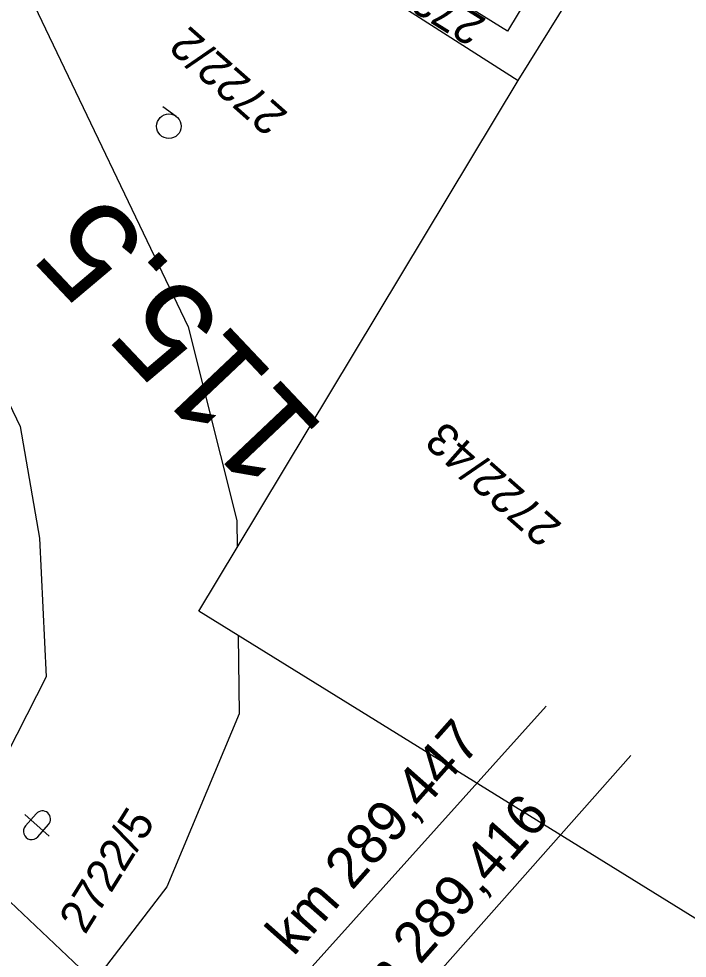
# Model space of a CAD drawing. Extents: x -496688 to -495455, y -1089309 to -1088026.
# Drawn here: x -495826.8 to -495786, y -1088721 to -1088663.7 of the extents above; entities that cross this region are included whole.
import ezdxf

# ---------------------------------------------------------------- set-up
doc = ezdxf.new("R2010")
doc.units = 0
for name, color, linetype in [('Vrstva 53', 7, 'Continuous'), ('Vrstva 55', 7, 'Continuous'), ('Vrstva 57', 7, 'Continuous'), ('Vrstva 58', 7, 'Continuous'), ('Vrstva 6', 7, 'Continuous'), ('Vrstva 7', 7, 'Continuous')]:
    doc.layers.add(name, color=color, linetype=linetype)

msp = doc.modelspace()

# ---------------------------------------------------------------- linework, layer by layer
at = {"layer": 'Vrstva 53'}
for p, q in [((-495859.86, -1088620.14), (-495826.74, -1088688.6)), ((-495826.74, -1088688.6), (-495825.57, -1088695.4)), ((-495825.57, -1088695.4), (-495825.16, -1088703.86)), ((-495825.16, -1088703.86), (-495828.57, -1088710.55))]:
    msp.add_line(p, q, dxfattribs=at)
at = {"layer": 'Vrstva 55'}
for p, q in [((-495849.25, -1088614.07), (-495816.49, -1088682.5)), ((-495781.697, -1088639.121), (-495797, -1088664.46)), ((-495796.34, -1088667.48), (-495779.809, -1088640.725)), ((-495797, -1088664.46), (-495820.02, -1088650.13)), ((-495821.57, -1088651.35), (-495796.34, -1088667.48)), ((-495813.5, -1088695.97), (-495796.34, -1088667.48)), ((-495816.49, -1088682.5), (-495813.52, -1088694.33)), ((-495813.52, -1088694.33), (-495813.5, -1088695.97)), ((-495815.84, -1088699.86), (-495813.5, -1088695.97)), ((-495813.43, -1088701.35), (-495815.84, -1088699.86)), ((-495813.43, -1088701.35), (-495813.37, -1088706.13)), ((-495771.75, -1088727.16), (-495813.43, -1088701.35)), ((-495813.37, -1088706.13), (-495817.8, -1088716.69)), ((-495816.653, -1088739.321), (-495789.475, -1088708.679)), ((-495817.8, -1088716.69), (-495825.11, -1088726.21))]:
    msp.add_line(p, q, dxfattribs=at)
at = {"layer": 'Vrstva 58'}
for p, q in [((-495817.227, -1088669.663), (-495818.033, -1088669.072)), ((-495824.971, -1088713.587), (-495826.468, -1088712.262)), ((-495826.426, -1088712.968), (-495825.763, -1088712.22)), ((-495825.677, -1088713.631), (-495825.013, -1088712.882))]:
    msp.add_line(p, q, dxfattribs=at)
msp.add_circle((-495817.67, -1088670.268), 0.75, dxfattribs=at)
for centre, start, end in [((-495825.389, -1088712.551), 318.49669, 138.49669), ((-495826.051, -1088713.3), 138.49669, 318.49669)]:
    msp.add_arc(centre, 0.5, start, end, dxfattribs=at)
at = {"layer": 'Vrstva 6'}
for p, q in [((-495815.484, -1088728.83), (-495794.638, -1088705.65)), ((-495839.294, -1088706.307), (-495815.484, -1088728.83))]:
    msp.add_line(p, q, dxfattribs=at)

# ---------------------------------------------------------------- texts
at = {"layer": 'Vrstva 55'}
msp.add_text('SDC km 289,416', height=2.5, rotation=48.42425, dxfattribs=at).set_placement((-495811.221, -1088731.497))
at = {"layer": 'Vrstva 57'}
for s, rotation, p in [('2722/45', 148.09765, (-495798.216, -1088663.77)), ('2722/2', 138.5264, (-495810.326, -1088669.49)), ('2722/43', 138.5264, (-495793.602, -1088694.588)), ('2722/5', 58.08151, (-495822.784, -1088719.652))]:
    msp.add_text(s, height=2, rotation=rotation, dxfattribs=at).set_placement(p)
at = {"layer": 'Vrstva 6'}
msp.add_text('km 289,447', height=2.5, rotation=48.40521, dxfattribs=at).set_placement((-495810.068, -1088720.981))
at = {"layer": 'Vrstva 7'}
msp.add_text('115.5', height=6, rotation=133.39241, dxfattribs=at).set_placement((-495808.055, -1088688.75))

doc.saveas('drawing.dxf')
